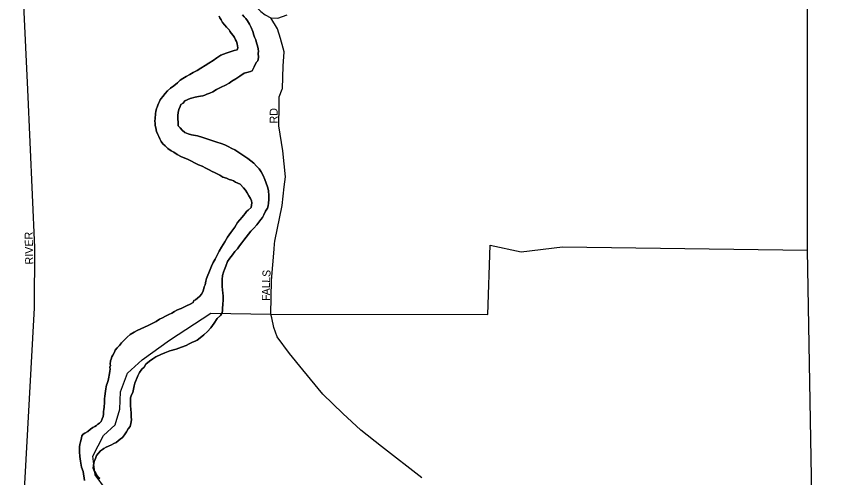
# Model space of a CAD drawing. Extents: x -561 to 1170, y 0 to 846.
# Drawn here: x 452.94 to 466.69, y 241.23 to 249.01 of the extents above; entities that cross this region are included whole.
import ezdxf

# ---------------------------------------------------------------- set-up
doc = ezdxf.new("R2010")
doc.units = 0
for name, color, linetype in [('GM_X_City_Street', 7, 'Continuous'), ('GM_X_City_Street_Text', 7, 'Continuous'), ('GM_X_County', 7, 'Continuous'), ('GM_X_County_Road', 7, 'Continuous'), ('GM_X_Major_River', 7, 'Continuous'), ('GM_X_State_Route', 7, 'Continuous'), ('GM_X_Township', 7, 'Continuous')]:
    doc.layers.add(name, color=color, linetype=linetype)

msp = doc.modelspace()

# ---------------------------------------------------------------- linework, layer by layer
at = {"layer": 'GM_X_City_Street'}
for points in [[(453.079, 241.027), (453.253, 244.099), (453.257, 245.113), (453.139, 247.779), (453.003, 250.63), (452.944, 251.55)], [(457.443, 248.479), (457.4, 248.639), (457.345, 248.803), (457.235, 248.991)], [(457.429, 247.787), (457.433, 247.797), (457.443, 248.174), (457.461, 248.413), (457.443, 248.479)], [(457.297, 245.178), (457.301, 245.224), (457.426, 245.821), (457.461, 246.141), (457.482, 246.309), (457.44, 246.748), (457.372, 247.17), (457.375, 247.511), (457.373, 247.657), (457.429, 247.787)], [(457.251, 243.929), (457.238, 243.99), (457.247, 244.557), (457.29, 245.088), (457.297, 245.178)]]:
    msp.add_lwpolyline(points, dxfattribs=at)
at = {"layer": 'GM_X_County'}
msp.add_lwpolyline([(466.148, 281.711), (466.276, 259.428), (466.313, 253.936), (466.279, 251.796), (466.28, 247.567), (466.28, 245.072), (466.408, 237.742), (466.848, 237.719), (471.546, 237.752), (478.016, 237.883), (478.739, 226.426), (478.848, 224.815), (479.164, 220.147), (479.331, 217.621), (477.752, 217.584), (469.804, 217.395), (466.368, 217.313), (466.37, 216.798), (466.375, 215.749), (466.382, 214.541), (466.407, 209.575)], dxfattribs=at)
at = {"layer": 'GM_X_County_Road'}
msp.add_lwpolyline([(459.783, 241.233), (459.1, 241.761), (458.752, 242.034), (458.448, 242.314), (458.11, 242.641), (457.777, 243.05), (457.548, 243.33), (457.34, 243.61), (457.285, 243.767), (457.251, 243.929)], dxfattribs=at)
at = {"layer": 'GM_X_Major_River'}
for points in [[(456.362, 249.016), (456.374, 248.989), (456.396, 248.956), (456.418, 248.908), (456.461, 248.864), (456.489, 248.832), (456.533, 248.789), (456.544, 248.762), (456.566, 248.729), (456.598, 248.692), (456.62, 248.659), (456.637, 248.616), (456.654, 248.589), (456.665, 248.551), (456.676, 248.481), (456.666, 248.448), (456.617, 248.437), (456.482, 248.393), (456.439, 248.376), (456.39, 248.359), (456.325, 248.316), (456.261, 248.272), (456.191, 248.222), (456.126, 248.184), (456.056, 248.14), (455.991, 248.102), (455.926, 248.069), (455.872, 248.036), (455.808, 247.998), (455.754, 247.965), (455.705, 247.937), (455.662, 247.893), (455.598, 247.844), (455.544, 247.8), (455.495, 247.757)], [(455.495, 247.757), (455.544, 247.8), (455.598, 247.844), (455.662, 247.893), (455.705, 247.937), (455.754, 247.965), (455.808, 247.998), (455.872, 248.036), (455.926, 248.069), (455.991, 248.102), (456.056, 248.14), (456.126, 248.184), (456.191, 248.222), (456.261, 248.272), (456.325, 248.316), (456.39, 248.359), (456.439, 248.376), (456.482, 248.393), (456.617, 248.437), (456.666, 248.448), (456.676, 248.481), (456.665, 248.551), (456.654, 248.589), (456.637, 248.616), (456.62, 248.659), (456.598, 248.692), (456.566, 248.729), (456.544, 248.762), (456.533, 248.789), (456.489, 248.832), (456.461, 248.864), (456.418, 248.908), (456.396, 248.956), (456.374, 248.989), (456.362, 249.016)], [(456.788, 248.053), (456.853, 248.075), (456.891, 248.086), (456.918, 248.097), (456.956, 248.162), (456.987, 248.233), (457.014, 248.266), (457.025, 248.32), (457.024, 248.391), (457.029, 248.423), (457.023, 248.467), (457.012, 248.515), (456.995, 248.57), (456.984, 248.618), (456.962, 248.662), (456.951, 248.694), (456.929, 248.759), (456.901, 248.824), (456.873, 248.883), (456.84, 248.937), (456.813, 248.975), (456.785, 249.008), (456.758, 249.04)], [(456.758, 249.04), (456.785, 249.008), (456.813, 248.975), (456.84, 248.937), (456.873, 248.883), (456.901, 248.824), (456.929, 248.759), (456.951, 248.694), (456.962, 248.662), (456.984, 248.618), (456.995, 248.57), (457.012, 248.515), (457.023, 248.467), (457.029, 248.423), (457.024, 248.391), (457.025, 248.32), (457.014, 248.266), (456.987, 248.233), (456.956, 248.162), (456.918, 248.097), (456.891, 248.086), (456.853, 248.075), (456.788, 248.053)], [(455.913, 243.517), (455.961, 243.533), (455.994, 243.55), (456.042, 243.594), (456.107, 243.643), (456.166, 243.698), (456.225, 243.758), (456.279, 243.839), (456.332, 243.916), (456.386, 243.97), (456.413, 244.014), (456.418, 244.052), (456.423, 244.095), (456.428, 244.15), (456.432, 244.236), (456.432, 244.302), (456.426, 244.345), (456.42, 244.399), (456.414, 244.459), (456.413, 244.518), (456.413, 244.578), (456.423, 244.643), (456.439, 244.698), (456.455, 244.747), (456.476, 244.801), (456.502, 244.877), (456.545, 244.937), (456.588, 244.992), (456.631, 245.046), (456.674, 245.095), (456.706, 245.144), (456.744, 245.193), (456.781, 245.237), (456.899, 245.39), (456.947, 245.444), (457.001, 245.499), (457.033, 245.542), (457.065, 245.586), (457.097, 245.624), (457.119, 245.668), (457.145, 245.728), (457.177, 245.777), (457.188, 245.82), (457.198, 245.864), (457.203, 245.923), (457.203, 245.988), (457.196, 246.075), (457.18, 246.14), (457.157, 246.2), (457.135, 246.265), (457.107, 246.33), (457.074, 246.389), (457.036, 246.443), (456.992, 246.486), (456.948, 246.535), (456.899, 246.578), (456.845, 246.615), (456.796, 246.653), (456.73, 246.696), (456.676, 246.728), (456.627, 246.76), (456.578, 246.787), (456.518, 246.819), (456.458, 246.846), (456.398, 246.867), (456.327, 246.894), (456.257, 246.915), (456.175, 246.942), (456.088, 246.969), (455.996, 247), (455.898, 247.016), (455.843, 247.032), (455.811, 247.043), (455.784, 247.053), (455.74, 247.096), (455.707, 247.134), (455.674, 247.167), (455.667, 247.34), (455.672, 247.394), (455.683, 247.443), (455.704, 247.492), (455.72, 247.53), (455.758, 247.552), (455.784, 247.59), (455.876, 247.629), (455.957, 247.651), (456.017, 247.662), (456.049, 247.668), (456.087, 247.674), (456.12, 247.685), (456.157, 247.701), (456.206, 247.718), (456.255, 247.74), (456.319, 247.778), (456.395, 247.817), (456.47, 247.855), (456.53, 247.888), (456.578, 247.921), (456.643, 247.96), (456.713, 248.003), (456.788, 248.053)], [(456.788, 248.053), (456.713, 248.003), (456.643, 247.96), (456.578, 247.921), (456.53, 247.888), (456.47, 247.855), (456.395, 247.817), (456.319, 247.778), (456.255, 247.74), (456.206, 247.718), (456.157, 247.701), (456.12, 247.685), (456.087, 247.674), (456.049, 247.668), (456.017, 247.662), (455.957, 247.651), (455.876, 247.629), (455.784, 247.59), (455.758, 247.552), (455.72, 247.53), (455.704, 247.492), (455.683, 247.443), (455.672, 247.394), (455.667, 247.34), (455.674, 247.167), (455.707, 247.134), (455.74, 247.096), (455.784, 247.053), (455.811, 247.043), (455.843, 247.032), (455.898, 247.016), (455.996, 247), (456.088, 246.969), (456.175, 246.942), (456.257, 246.915), (456.327, 246.894), (456.398, 246.867), (456.458, 246.846), (456.518, 246.819), (456.578, 246.787), (456.627, 246.76), (456.676, 246.728), (456.73, 246.696), (456.796, 246.653), (456.845, 246.615), (456.899, 246.578), (456.948, 246.535), (456.992, 246.486), (457.036, 246.443), (457.074, 246.389), (457.107, 246.33), (457.135, 246.265), (457.157, 246.2), (457.18, 246.14), (457.196, 246.075), (457.203, 245.988), (457.203, 245.923), (457.198, 245.864), (457.188, 245.82), (457.177, 245.777), (457.145, 245.728), (457.119, 245.668), (457.097, 245.624), (457.065, 245.586), (457.033, 245.542), (457.001, 245.499), (456.947, 245.444), (456.899, 245.39), (456.781, 245.237), (456.744, 245.193), (456.706, 245.144), (456.674, 245.095), (456.631, 245.046), (456.588, 244.992), (456.545, 244.937), (456.502, 244.877), (456.476, 244.801), (456.455, 244.747), (456.439, 244.698), (456.423, 244.643), (456.413, 244.578), (456.413, 244.518), (456.414, 244.459), (456.42, 244.399), (456.426, 244.345), (456.432, 244.302), (456.432, 244.236), (456.428, 244.15), (456.423, 244.095), (456.418, 244.052), (456.413, 244.014), (456.386, 243.97), (456.332, 243.916), (456.279, 243.839), (456.225, 243.758), (456.166, 243.698), (456.107, 243.643), (456.042, 243.594), (455.994, 243.55), (455.961, 243.533), (455.913, 243.517)], [(455.495, 247.757), (455.453, 247.713), (455.415, 247.664), (455.388, 247.631), (455.372, 247.604), (455.356, 247.577), (455.34, 247.544), (455.33, 247.517), (455.319, 247.484), (455.308, 247.457), (455.298, 247.408), (455.293, 247.376), (455.288, 247.348), (455.283, 247.316), (455.283, 247.283), (455.278, 247.251), (455.284, 247.207), (455.284, 247.175), (455.295, 247.131), (455.306, 247.072), (455.329, 247.023), (455.345, 246.985), (455.362, 246.947), (455.384, 246.904), (455.417, 246.866), (455.455, 246.829), (455.499, 246.786), (455.553, 246.748), (455.602, 246.721), (455.657, 246.684), (455.728, 246.646), (455.831, 246.603), (456.016, 246.512), (456.076, 246.486), (456.141, 246.453), (456.196, 246.427), (456.245, 246.4), (456.288, 246.378), (456.332, 246.357), (456.376, 246.336), (456.425, 246.303), (456.49, 246.282), (456.533, 246.261), (456.577, 246.25), (456.604, 246.239), (456.642, 246.218), (456.68, 246.202), (456.718, 246.181), (456.773, 246.121), (456.806, 246.084), (456.834, 246.04), (456.867, 245.986), (456.894, 245.943), (456.911, 245.905), (456.916, 245.867), (456.906, 245.791), (456.852, 245.747), (456.826, 245.72), (456.804, 245.687), (456.777, 245.655), (456.751, 245.627), (456.713, 245.584), (456.675, 245.535), (456.627, 245.458), (456.563, 245.371), (456.504, 245.289), (456.461, 245.213), (456.403, 245.121), (456.365, 245.055), (456.328, 244.984), (456.296, 244.919), (456.264, 244.865), (456.237, 244.799), (456.211, 244.745), (456.153, 244.593), (456.137, 244.549), (456.126, 244.484), (456.11, 244.451), (456.095, 244.381), (456.068, 244.326), (456.036, 244.293), (455.998, 244.261), (455.966, 244.233), (455.939, 244.222), (455.923, 244.19), (455.875, 244.157), (455.815, 244.129), (455.767, 244.107), (455.723, 244.085), (455.691, 244.074), (455.653, 244.058), (455.61, 244.036), (455.567, 244.008), (455.513, 243.986), (455.459, 243.959), (455.41, 243.931), (455.356, 243.904), (455.303, 243.865), (455.232, 243.832), (455.168, 243.8), (455.103, 243.772)], [(455.103, 243.772), (455.168, 243.8), (455.232, 243.832), (455.303, 243.865), (455.356, 243.904), (455.41, 243.931), (455.459, 243.959), (455.513, 243.986), (455.567, 244.008), (455.61, 244.036), (455.653, 244.058), (455.691, 244.074), (455.723, 244.085), (455.767, 244.107), (455.815, 244.129), (455.875, 244.157), (455.923, 244.19), (455.939, 244.222), (455.966, 244.233), (455.998, 244.261), (456.036, 244.293), (456.068, 244.326), (456.095, 244.381), (456.11, 244.451), (456.126, 244.484), (456.137, 244.549), (456.153, 244.593), (456.211, 244.745), (456.237, 244.799), (456.264, 244.865), (456.296, 244.919), (456.328, 244.984), (456.365, 245.055), (456.403, 245.121), (456.461, 245.213), (456.504, 245.289), (456.563, 245.371), (456.627, 245.458), (456.675, 245.535), (456.713, 245.584), (456.751, 245.627), (456.777, 245.655), (456.804, 245.687), (456.826, 245.72), (456.852, 245.747), (456.906, 245.791), (456.916, 245.867), (456.911, 245.905), (456.894, 245.943), (456.867, 245.986), (456.834, 246.04), (456.806, 246.084), (456.773, 246.121), (456.718, 246.181), (456.68, 246.202), (456.642, 246.218), (456.604, 246.239), (456.577, 246.25), (456.533, 246.261), (456.49, 246.282), (456.425, 246.303), (456.376, 246.336), (456.332, 246.357), (456.288, 246.378), (456.245, 246.4), (456.196, 246.427), (456.141, 246.453), (456.076, 246.486), (456.016, 246.512), (455.831, 246.603), (455.728, 246.646), (455.657, 246.684), (455.602, 246.721), (455.553, 246.748), (455.499, 246.786), (455.455, 246.829), (455.417, 246.866), (455.384, 246.904), (455.362, 246.947), (455.345, 246.985), (455.329, 247.023), (455.306, 247.072), (455.295, 247.131), (455.284, 247.175), (455.284, 247.207), (455.278, 247.251), (455.283, 247.283), (455.283, 247.316), (455.288, 247.348), (455.293, 247.376), (455.298, 247.408), (455.308, 247.457), (455.319, 247.484), (455.33, 247.517), (455.34, 247.544), (455.356, 247.577), (455.372, 247.604), (455.388, 247.631), (455.415, 247.664), (455.453, 247.713), (455.495, 247.757)], [(455.103, 243.772), (455.043, 243.744), (454.984, 243.717), (454.93, 243.689), (454.865, 243.646), (454.812, 243.602), (454.763, 243.553), (454.715, 243.509), (454.683, 243.465), (454.645, 243.422), (454.613, 243.384), (454.597, 243.351), (454.57, 243.302), (454.554, 243.269), (454.544, 243.231), (454.533, 243.204), (454.528, 243.15), (454.529, 243.123), (454.523, 243.095), (454.524, 243.063), (454.519, 243.03), (454.513, 242.992), (454.508, 242.96), (454.503, 242.927), (454.493, 242.873), (454.477, 242.824), (454.466, 242.791), (454.461, 242.764), (454.451, 242.731), (454.446, 242.693), (454.441, 242.655), (454.436, 242.601), (454.43, 242.569), (454.431, 242.525), (454.431, 242.476), (454.426, 242.444), (454.426, 242.417), (454.421, 242.389), (454.416, 242.341), (454.411, 242.303), (454.406, 242.265), (454.39, 242.226), (454.374, 242.183), (454.347, 242.15), (454.321, 242.134), (454.294, 242.112), (454.267, 242.095), (454.234, 242.079), (454.197, 242.052), (454.148, 242.013), (454.1, 241.986), (454.073, 241.969), (454.051, 241.937), (454.041, 241.899), (454.025, 241.839), (454.015, 241.795), (454.01, 241.752), (454.01, 241.671), (454.016, 241.589), (454.028, 241.513), (454.045, 241.41), (454.073, 241.335), (454.096, 241.188)], [(454.096, 241.188), (454.073, 241.335), (454.045, 241.41), (454.028, 241.513), (454.016, 241.589), (454.01, 241.671), (454.01, 241.752), (454.015, 241.795), (454.025, 241.839), (454.041, 241.899), (454.051, 241.937), (454.073, 241.969), (454.1, 241.986), (454.148, 242.013), (454.197, 242.052), (454.234, 242.079), (454.267, 242.095), (454.294, 242.112), (454.321, 242.134), (454.347, 242.15), (454.374, 242.183), (454.39, 242.226), (454.406, 242.265), (454.411, 242.303), (454.416, 242.341), (454.421, 242.389), (454.426, 242.417), (454.426, 242.444), (454.431, 242.476), (454.431, 242.525), (454.43, 242.569), (454.436, 242.601), (454.441, 242.655), (454.446, 242.693), (454.451, 242.731), (454.461, 242.764), (454.466, 242.791), (454.477, 242.824), (454.493, 242.873), (454.503, 242.927), (454.508, 242.96), (454.513, 242.992), (454.519, 243.03), (454.524, 243.063), (454.523, 243.095), (454.529, 243.123), (454.528, 243.15), (454.533, 243.204), (454.544, 243.231), (454.554, 243.269), (454.57, 243.302), (454.597, 243.351), (454.613, 243.384), (454.645, 243.422), (454.683, 243.465), (454.715, 243.509), (454.763, 243.553), (454.812, 243.602), (454.865, 243.646), (454.93, 243.689), (454.984, 243.717), (455.043, 243.744), (455.103, 243.772)], [(454.35, 241.217), (454.323, 241.239), (454.296, 241.282), (454.279, 241.32), (454.257, 241.347), (454.24, 241.395), (454.245, 241.439), (454.251, 241.477), (454.256, 241.504), (454.277, 241.558), (454.298, 241.607), (454.33, 241.646), (454.363, 241.684), (454.395, 241.706), (454.422, 241.728), (454.46, 241.749), (454.497, 241.766), (454.546, 241.788), (454.589, 241.81), (454.627, 241.827), (454.659, 241.854), (454.697, 241.881), (454.735, 241.909), (454.767, 241.958), (454.799, 242.007), (454.831, 242.056), (454.863, 242.099), (454.873, 242.148), (454.884, 242.208), (454.883, 242.262), (454.883, 242.322), (454.877, 242.387), (454.871, 242.447), (454.87, 242.485), (454.87, 242.517), (454.87, 242.544), (454.87, 242.577), (454.885, 242.631), (454.907, 242.669), (454.922, 242.724), (454.933, 242.783), (454.943, 242.827), (454.991, 242.952), (455.023, 243.006), (455.06, 243.061), (455.098, 243.099), (455.13, 243.148), (455.189, 243.197), (455.243, 243.236), (455.297, 243.269), (455.383, 243.313), (455.448, 243.34), (455.535, 243.373), (455.637, 243.401), (455.729, 243.434), (455.805, 243.462), (455.859, 243.489), (455.913, 243.517)], [(455.913, 243.517), (455.859, 243.489), (455.805, 243.462), (455.729, 243.434), (455.637, 243.401), (455.535, 243.373), (455.448, 243.34), (455.383, 243.313), (455.297, 243.269), (455.243, 243.236), (455.189, 243.197), (455.13, 243.148), (455.098, 243.099), (455.06, 243.061), (455.023, 243.006), (454.991, 242.952), (454.943, 242.827), (454.933, 242.783), (454.922, 242.724), (454.907, 242.669), (454.885, 242.631), (454.87, 242.577), (454.87, 242.544), (454.87, 242.517), (454.87, 242.485), (454.871, 242.447), (454.877, 242.387), (454.883, 242.322), (454.883, 242.262), (454.884, 242.208), (454.873, 242.148), (454.863, 242.099), (454.831, 242.056), (454.799, 242.007), (454.767, 241.958), (454.735, 241.909), (454.697, 241.881), (454.659, 241.854), (454.627, 241.827), (454.589, 241.81), (454.546, 241.788), (454.497, 241.766), (454.46, 241.749), (454.422, 241.728), (454.395, 241.706), (454.363, 241.684), (454.33, 241.646), (454.298, 241.607), (454.277, 241.558), (454.256, 241.504), (454.251, 241.477), (454.245, 241.439), (454.24, 241.395), (454.257, 241.347), (454.279, 241.32), (454.296, 241.282), (454.323, 241.239), (454.35, 241.217)]]:
    msp.add_lwpolyline(points, dxfattribs=at)
at = {"layer": 'GM_X_State_Route'}
msp.add_lwpolyline([(455.972, 250.83), (456.032, 250.732), (456.151, 250.382), (456.289, 249.99), (456.335, 249.883), (456.398, 249.78), (456.546, 249.607), (457.069, 249.094), (457.142, 249.039), (457.235, 248.991), (457.353, 248.984), (457.513, 249.039)], dxfattribs=at)
at = {"layer": 'GM_X_Township'}
msp.add_lwpolyline([(454.446, 241.044), (454.273, 241.282), (454.235, 241.597), (454.414, 241.944), (454.609, 242.122), (454.691, 242.388), (454.702, 242.681), (454.821, 242.995), (455.066, 243.222), (455.527, 243.552), (456.222, 244.01), (457.238, 243.99), (460.892, 243.984), (460.932, 245.154), (461.454, 245.043), (462.153, 245.128), (466.28, 245.072), (466.408, 237.742)], dxfattribs=at)

# ---------------------------------------------------------------- texts
at = {"layer": 'GM_X_City_Street_Text'}
for s, rotation, p in [('RD', 90, (457.351, 247.207)), ('RIVER', 91.0798, (453.229, 244.831)), ('S', 85.7606, (457.225, 244.614)), ('L', 87.5401, (457.221, 244.52)), ('L', 89.7814, (457.221, 244.427)), ('F', 89.9453, (457.22, 244.213)), ('A', 89.9478, (457.221, 244.308))]:
    msp.add_text(s, height=0.135, rotation=rotation, dxfattribs=at).set_placement(p)

doc.saveas('drawing.dxf')
